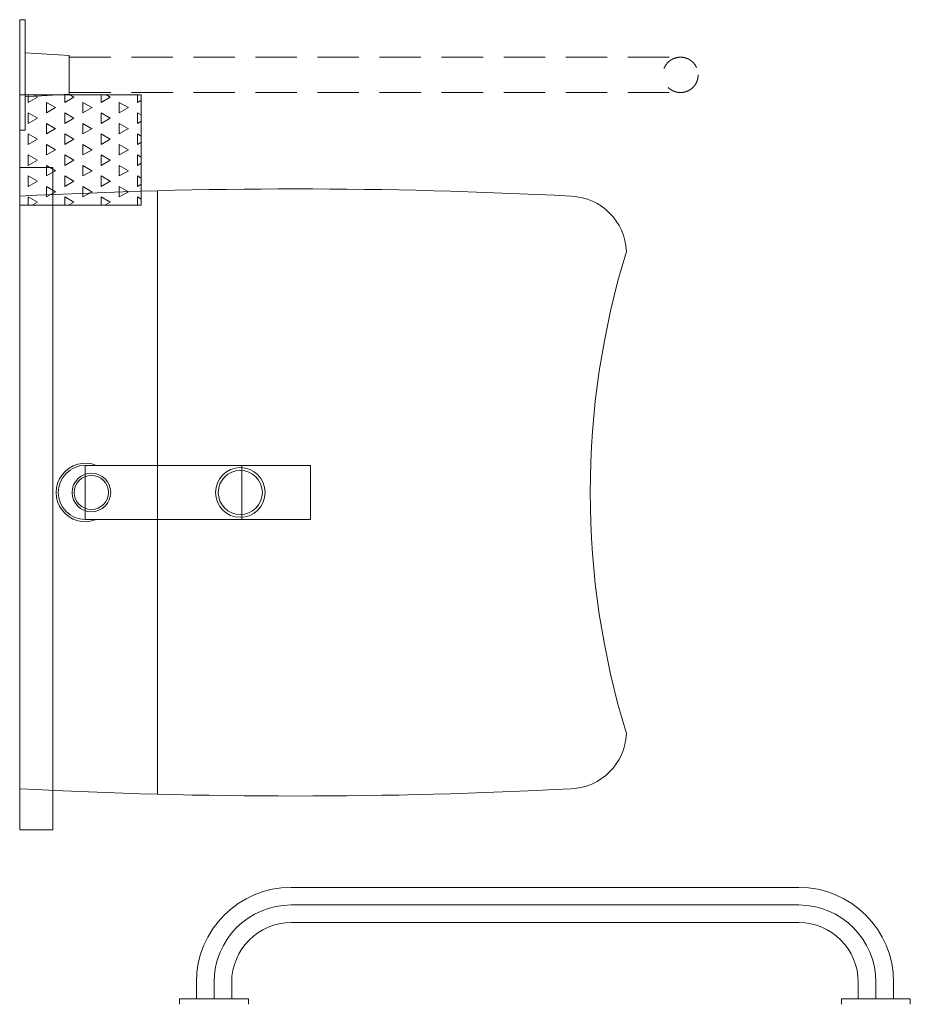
# Model space of a CAD drawing. Header units: metres. Extents: x 7506757 to 756746378, y 5735207 to 582114514.
# Tile 278 of 278: x 756738305 to 756746378, y 582105591 to 582114514. Entities that reach past the tile are written whole.
import ezdxf

# ---------------------------------------------------------------- set-up
doc = ezdxf.new("R2010")
doc.units = ezdxf.units.M
doc.header["$MEASUREMENT"] = 0
doc.linetypes.add('BGS', pattern=[7.5, 7.5])
doc.linetypes.add('HIDDEN', pattern=[0.375, 0.25, -0.125])
doc.layers.get('0').update_dxf_attribs({"color": 250, "linetype": 'CONTINUOUS', "lineweight": 100, "plot": 0})
doc.layers.add('ewa-meble', color=23, linetype='BGS', lineweight=18)
doc.layers.add('MEBLE', color=35, linetype='CONTINUOUS', lineweight=18)

# ---------------------------------------------------------------- blocks, each defined once
blk = doc.blocks.new('um')
at = {"layer": 'MEBLE', "lineweight": 0}
h = blk.add_hatch(dxfattribs=at)
h.set_pattern_fill('TRIANG', color=256, scale=0.2, angle=270)
h.set_pattern_definition([(150, (7400757.0377, 5552706.474), (-1.649778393, -0.952499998), [0.9525, -0.9525]), (210, (7400757.0377, 5552706.474), (-1e-09, -1.904999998), [0.9525, -0.9525]), (90, (7400756.2128, 5552705.9978), (-1.649778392, 0.9525), [0.9525, -0.9525])])
h.paths.add_polyline_path([(7491991.333, 5762818.368), (7491991.333, 5762828.368), (7492002.333, 5762828.368), (7492002.333, 5762818.368)])
at = {"layer": 'ewa-meble'}
for p, q in [((7491991.333, 5762835.163), (7491991.333, 5762825.163)), ((7491991.833, 5762835.163), (7491991.333, 5762835.163)), ((7491991.833, 5762835.163), (7491991.833, 5762825.163)), ((7491991.833, 5762828.163), (7491991.833, 5762832.163)), ((7491995.833, 5762831.913), (7491991.833, 5762832.163)), ((7491995.833, 5762831.913), (7491995.833, 5762828.413)), ((7491995.833, 5762828.413), (7491991.833, 5762828.163)), ((7491991.833, 5762825.163), (7491991.333, 5762825.163))]:
    blk.add_line(p, q, dxfattribs=at)
at = {"layer": 'ewa-meble', "linetype": 'HIDDEN', "ltscale": 15}
for p, q in [((7491995.833, 5762831.763), (7492051.233, 5762831.763)), ((7491995.833, 5762828.563), (7492051.233, 5762828.563))]:
    blk.add_line(p, q, dxfattribs=at)
blk.add_circle((7492051.233, 5762830.163), 1.6, dxfattribs=at)
at = {"layer": 'MEBLE'}
for p, q in [((7492015.949, 5762756.537), (7492061.949, 5762756.537)), ((7492015.949, 5762753.337), (7492061.949, 5762753.337)), ((7492007.349, 5762746.437), (7492007.349, 5762747.937)), ((7492010.549, 5762746.437), (7492010.549, 5762747.937)), ((7492067.349, 5762746.437), (7492067.349, 5762747.937)), ((7492070.549, 5762746.437), (7492070.549, 5762747.937)), ((7492005.833, 5762745.937), (7492005.833, 5762746.437)), ((7492005.833, 5762746.437), (7492012.064, 5762746.437)), ((7492012.064, 5762746.437), (7492012.064, 5762745.937)), ((7492072.064, 5762746.437), (7492065.833, 5762746.437)), ((7492065.833, 5762746.437), (7492065.833, 5762745.937)), ((7492072.064, 5762745.937), (7492072.064, 5762746.437))]:
    blk.add_line(p, q, dxfattribs=at)
at = {"layer": 'MEBLE', "lineweight": 5}
for p, q in [((7492015.949, 5762754.937), (7492061.949, 5762754.937)), ((7492008.949, 5762746.437), (7492008.949, 5762747.937)), ((7492068.949, 5762746.437), (7492068.949, 5762747.937))]:
    blk.add_line(p, q, dxfattribs=at)
at = {"layer": 'MEBLE'}
for points in [[(7491991.333, 5762818.368), (7491991.333, 5762828.368), (7492002.333, 5762828.368), (7492002.333, 5762818.368), (7491991.333, 5762818.368)], [(7491991.333, 5762821.757), (7491994.333, 5762821.757), (7491994.333, 5762761.757), (7491991.333, 5762761.757), (7491991.333, 5762821.757)], [(7491991.333, 5762765.469), (7491991.333, 5762819.169)], [(7492003.833, 5762764.976), (7492003.833, 5762819.661)], [(7491997.283, 5762792.319), (7491997.283, 5762794.769), (7491997.283, 5762789.869), (7492017.683, 5762789.869), (7492017.683, 5762794.769), (7491997.283, 5762794.769)], [(7491997.283, 5762794.769), (7492011.483, 5762794.769), (7492011.483, 5762789.869), (7491997.283, 5762789.869)]]:
    blk.add_lwpolyline(points, dxfattribs=at)
for centre, radius in [((7491997.833, 5762792.319), 1.75), ((7492011.333, 5762792.319), 2.25), ((7492011.333, 5762792.319), 2), ((7491997.833, 5762792.319), 1.55)]:
    blk.add_circle(centre, radius, dxfattribs=at)
for centre, radius, start, end in [((7492016.333, 5762343.532), 476.293, 86.99124, 93.00876), ((7492041.105, 5762813.941), 5.233, 2.49465, 87.50535), ((7492117.382, 5762792.319), 74.333, 162.90547, 197.09453), ((7491997.283, 5762792.319), 2.65, 67.59733, 292.40267), ((7491997.283, 5762792.319), 2.45, 90, 270), ((7492041.105, 5762770.697), 5.233, 272.49465, 357.50535), ((7492016.333, 5763241.105), 476.293, 266.99124, 273.00876), ((7492015.949, 5762747.937), 8.6, 90, 180), ((7492061.949, 5762747.937), 8.6, 0, 90), ((7492015.949, 5762747.937), 5.4, 90, 180), ((7492061.949, 5762747.937), 5.4, 0, 90)]:
    blk.add_arc(centre, radius, start, end, dxfattribs=at)
at = {"layer": 'MEBLE', "lineweight": 5}
for centre, start, end in [((7492015.949, 5762747.937), 90, 180), ((7492061.949, 5762747.937), 0, 90)]:
    blk.add_arc(centre, 7, start, end, dxfattribs=at)

msp = doc.modelspace()

# ---------------------------------------------------------------- block references
at = {"xscale": 100, "yscale": 100, "zscale": 100}
msp.add_blockref('um', (7539171.8, 5830997.5), dxfattribs=at)

doc.saveas('drawing.dxf')
